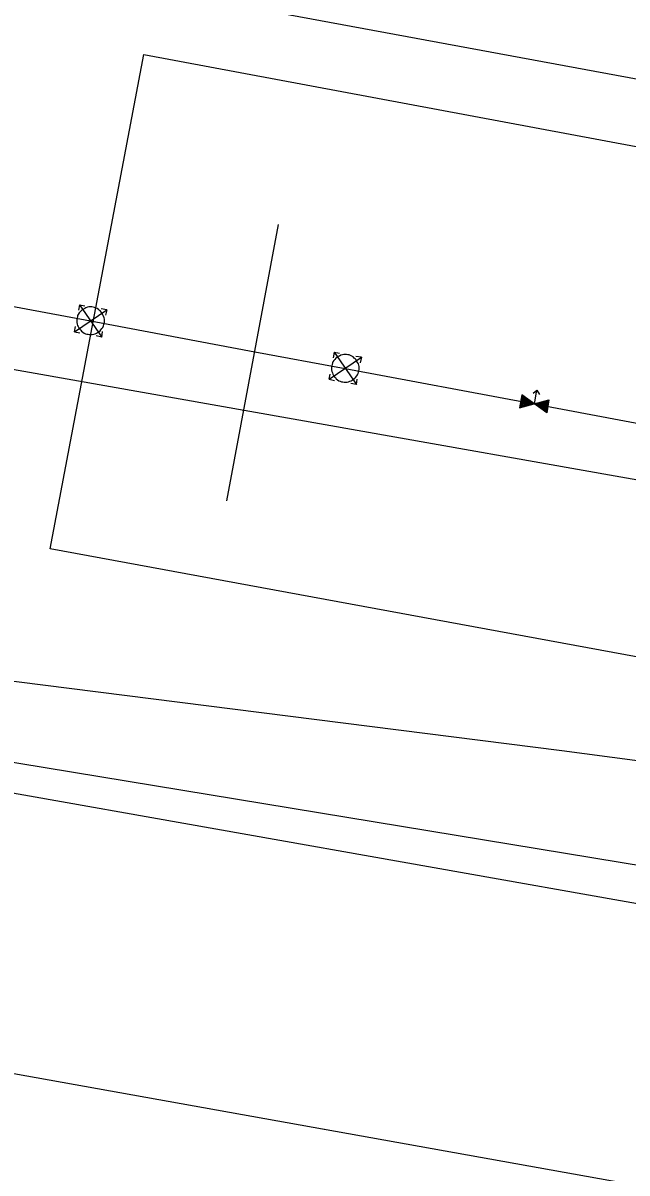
# Model space of a CAD drawing. Extents: x -746464 to -745690, y -1051581 to -1049993.
# Drawn here: x -746217.487 to -746215.301, y -1050952.456 to -1050948.294 of the extents above; entities that cross this region are included whole.
import ezdxf

# ---------------------------------------------------------------- set-up
doc = ezdxf.new("R2010")
doc.units = 0
for name, color, linetype in [('04_CETIN_neprovozovane', 7, 'Continuous'), ('04_CETIN_NN', 7, 'Continuous'), ('04_CETIN_sdelovaci_podzem', 7, 'Continuous'), ('37_TVNET_sdelovaci_televizni kabely', 7, 'Continuous'), ('51_PVaK_kanal_jednotna_overena poloha_rad', 7, 'Continuous'), ('51_PVaK_vodovod_chranicky_objekty', 7, 'Continuous'), ('51_PVaK_vodovod_overena poloha_rad', 7, 'Continuous'), ('51_PVaK_vodovod_zruseno_overena poloha', 7, 'Continuous'), ('55_PREdi_stavby_popisy', 7, 'Continuous')]:
    doc.layers.add(name, color=color, linetype=linetype)

msp = doc.modelspace()

# ---------------------------------------------------------------- linework, layer by layer
at = {"layer": '04_CETIN_neprovozovane'}
msp.add_lwpolyline([(-746187.94, -1050955.84), (-746224.75, -1050949.78)], dxfattribs=at)
at = {"layer": '04_CETIN_NN'}
msp.add_lwpolyline([(-746224.34, -1050954.85), (-746223.72, -1050951.46), (-746222.61, -1050950.62), (-746221.43, -1050950.39), (-746208.3, -1050952.71), (-746202.99, -1050953.53), (-746191.53, -1050955.51), (-746178.55, -1050957.75)], dxfattribs=at)
at = {"layer": '04_CETIN_sdelovaci_podzem'}
msp.add_lwpolyline([(-746224.34, -1050954.85), (-746223.72, -1050951.46), (-746222.61, -1050950.62), (-746221.43, -1050950.39), (-746208.3, -1050952.71), (-746202.99, -1050953.53), (-746191.53, -1050955.51), (-746178.55, -1050957.75)], dxfattribs=at)
at = {"layer": '37_TVNET_sdelovaci_televizni kabely'}
msp.add_lwpolyline([(-746232.1422, -1050985.844), (-746225.8258, -1050950.6069), (-746181.6237, -1050958.5303), (-746182.7109, -1050964.5955)], dxfattribs=at)
at = {"layer": '51_PVaK_kanal_jednotna_overena poloha_rad'}
msp.add_lwpolyline([(-746220.71, -1050947.49), (-746206.238, -1050950.163), (-746204.566, -1050950.472), (-746195.224, -1050952.197), (-746185.292, -1050954.031), (-746183.62, -1050954.34)], dxfattribs=at)
at = {"layer": '51_PVaK_vodovod_chranicky_objekty'}
for p, q in [((-746216.749, -1050950.023), (-746216.562, -1050949.023)), ((-746217.282, -1050949.313), (-746217.286, -1050949.333)), ((-746217.282, -1050949.313), (-746217.202, -1050949.43)), ((-746217.282, -1050949.313), (-746217.263, -1050949.317)), ((-746217.301, -1050949.411), (-746217.184, -1050949.331)), ((-746217.184, -1050949.331), (-746217.204, -1050949.328)), ((-746217.184, -1050949.331), (-746217.188, -1050949.351)), ((-746217.301, -1050949.411), (-746217.297, -1050949.392)), ((-746217.301, -1050949.411), (-746217.281, -1050949.415)), ((-746217.202, -1050949.43), (-746217.222, -1050949.426)), ((-746217.202, -1050949.43), (-746217.199, -1050949.41)), ((-746216.379, -1050949.583), (-746216.262, -1050949.503)), ((-746216.36, -1050949.485), (-746216.364, -1050949.505)), ((-746216.36, -1050949.485), (-746216.28, -1050949.602)), ((-746216.36, -1050949.485), (-746216.341, -1050949.489)), ((-746216.262, -1050949.503), (-746216.282, -1050949.5)), ((-746216.262, -1050949.503), (-746216.266, -1050949.523)), ((-746216.379, -1050949.583), (-746216.375, -1050949.564)), ((-746216.379, -1050949.583), (-746216.359, -1050949.587)), ((-746216.28, -1050949.602), (-746216.3, -1050949.598)), ((-746216.28, -1050949.602), (-746216.277, -1050949.582)), ((-746215.681, -1050949.639), (-746215.69, -1050949.686)), ((-746215.68, -1050949.643), (-746215.687, -1050949.682)), ((-746215.684, -1050949.68), (-746215.678, -1050949.646)), ((-746215.591, -1050949.704), (-746215.681, -1050949.639)), ((-746215.642, -1050949.67), (-746215.68, -1050949.643)), ((-746215.678, -1050949.646), (-746215.647, -1050949.669)), ((-746215.636, -1050949.672), (-746215.627, -1050949.622)), ((-746215.69, -1050949.686), (-746215.583, -1050949.657)), ((-746215.687, -1050949.682), (-746215.642, -1050949.67)), ((-746215.647, -1050949.669), (-746215.684, -1050949.68)), ((-746215.682, -1050949.676), (-746215.677, -1050949.651)), ((-746215.653, -1050949.668), (-746215.682, -1050949.676)), ((-746215.679, -1050949.673), (-746215.676, -1050949.655)), ((-746215.658, -1050949.667), (-746215.679, -1050949.673)), ((-746215.677, -1050949.651), (-746215.653, -1050949.668)), ((-746215.677, -1050949.67), (-746215.674, -1050949.658)), ((-746215.664, -1050949.666), (-746215.677, -1050949.67)), ((-746215.676, -1050949.655), (-746215.658, -1050949.667)), ((-746215.674, -1050949.658), (-746215.664, -1050949.666)), ((-746215.674, -1050949.666), (-746215.673, -1050949.663)), ((-746215.669, -1050949.665), (-746215.674, -1050949.666)), ((-746215.673, -1050949.663), (-746215.669, -1050949.665)), ((-746215.63, -1050949.673), (-746215.585, -1050949.661)), ((-746215.593, -1050949.7), (-746215.63, -1050949.673)), ((-746215.588, -1050949.663), (-746215.625, -1050949.674)), ((-746215.625, -1050949.674), (-746215.594, -1050949.697)), ((-746215.59, -1050949.667), (-746215.619, -1050949.675)), ((-746215.619, -1050949.675), (-746215.595, -1050949.692)), ((-746215.593, -1050949.67), (-746215.615, -1050949.676)), ((-746215.615, -1050949.676), (-746215.597, -1050949.688)), ((-746215.596, -1050949.673), (-746215.609, -1050949.677)), ((-746215.609, -1050949.677), (-746215.598, -1050949.685)), ((-746215.598, -1050949.677), (-746215.604, -1050949.678)), ((-746215.604, -1050949.678), (-746215.599, -1050949.68)), ((-746215.599, -1050949.68), (-746215.598, -1050949.677)), ((-746215.598, -1050949.685), (-746215.596, -1050949.673)), ((-746215.597, -1050949.688), (-746215.593, -1050949.67)), ((-746215.595, -1050949.692), (-746215.59, -1050949.667)), ((-746215.594, -1050949.697), (-746215.588, -1050949.663)), ((-746215.585, -1050949.661), (-746215.593, -1050949.7)), ((-746215.583, -1050949.657), (-746215.591, -1050949.704))]:
    msp.add_line(p, q, dxfattribs=at)
msp.add_lwpolyline([(-746217.049, -1050948.407), (-746212.769, -1050949.207), (-746213.099, -1050950.987), (-746217.389, -1050950.197)], close=True, dxfattribs=at)
for points in [[(-746217.193, -1050949.38), (-746217.192, -1050949.376), (-746217.192, -1050949.37), (-746217.192, -1050949.365), (-746217.193, -1050949.36), (-746217.195, -1050949.355), (-746217.198, -1050949.35), (-746217.2, -1050949.346), (-746217.203, -1050949.341), (-746217.206, -1050949.337), (-746217.21, -1050949.334), (-746217.214, -1050949.33), (-746217.219, -1050949.327), (-746217.223, -1050949.325), (-746217.228, -1050949.323), (-746217.233, -1050949.322), (-746217.238, -1050949.321), (-746217.243, -1050949.321), (-746217.248, -1050949.321), (-746217.253, -1050949.322), (-746217.259, -1050949.324), (-746217.263, -1050949.327), (-746217.268, -1050949.329), (-746217.273, -1050949.332), (-746217.276, -1050949.335), (-746217.28, -1050949.339), (-746217.284, -1050949.343), (-746217.287, -1050949.348), (-746217.289, -1050949.352), (-746217.29, -1050949.357), (-746217.291, -1050949.362), (-746217.292, -1050949.367), (-746217.292, -1050949.372), (-746217.292, -1050949.377), (-746217.291, -1050949.383), (-746217.289, -1050949.388), (-746217.287, -1050949.392), (-746217.285, -1050949.397), (-746217.281, -1050949.402), (-746217.278, -1050949.405), (-746217.275, -1050949.409), (-746217.27, -1050949.413), (-746217.266, -1050949.416), (-746217.261, -1050949.418), (-746217.256, -1050949.42), (-746217.251, -1050949.42), (-746217.246, -1050949.421), (-746217.241, -1050949.421), (-746217.236, -1050949.421), (-746217.231, -1050949.42), (-746217.226, -1050949.418), (-746217.221, -1050949.416), (-746217.217, -1050949.414), (-746217.212, -1050949.411), (-746217.208, -1050949.407), (-746217.205, -1050949.404), (-746217.201, -1050949.399), (-746217.198, -1050949.395), (-746217.196, -1050949.39), (-746217.194, -1050949.385), (-746217.193, -1050949.38)], [(-746216.271, -1050949.552), (-746216.27, -1050949.548), (-746216.27, -1050949.542), (-746216.27, -1050949.537), (-746216.271, -1050949.532), (-746216.273, -1050949.527), (-746216.276, -1050949.522), (-746216.278, -1050949.518), (-746216.281, -1050949.513), (-746216.284, -1050949.509), (-746216.288, -1050949.506), (-746216.292, -1050949.502), (-746216.297, -1050949.499), (-746216.301, -1050949.497), (-746216.306, -1050949.495), (-746216.311, -1050949.494), (-746216.316, -1050949.493), (-746216.321, -1050949.493), (-746216.326, -1050949.493), (-746216.331, -1050949.494), (-746216.337, -1050949.496), (-746216.341, -1050949.499), (-746216.346, -1050949.501), (-746216.351, -1050949.504), (-746216.354, -1050949.507), (-746216.358, -1050949.511), (-746216.362, -1050949.515), (-746216.365, -1050949.52), (-746216.367, -1050949.524), (-746216.368, -1050949.529), (-746216.369, -1050949.534), (-746216.37, -1050949.539), (-746216.37, -1050949.544), (-746216.37, -1050949.549), (-746216.369, -1050949.555), (-746216.367, -1050949.56), (-746216.365, -1050949.564), (-746216.363, -1050949.569), (-746216.359, -1050949.574), (-746216.356, -1050949.577), (-746216.353, -1050949.581), (-746216.348, -1050949.585), (-746216.344, -1050949.588), (-746216.339, -1050949.59), (-746216.334, -1050949.592), (-746216.329, -1050949.592), (-746216.324, -1050949.593), (-746216.319, -1050949.593), (-746216.314, -1050949.593), (-746216.309, -1050949.592), (-746216.304, -1050949.59), (-746216.299, -1050949.588), (-746216.295, -1050949.586), (-746216.29, -1050949.583), (-746216.286, -1050949.579), (-746216.283, -1050949.576), (-746216.279, -1050949.571), (-746216.276, -1050949.567), (-746216.274, -1050949.562), (-746216.272, -1050949.557), (-746216.271, -1050949.552)], [(-746215.64, -1050949.633), (-746215.627, -1050949.622), (-746215.617, -1050949.638)]]:
    msp.add_lwpolyline(points, dxfattribs=at)
at = {"layer": '51_PVaK_vodovod_overena poloha_rad'}
for p, q in [((-746217.243, -1050949.372), (-746216.648, -1050949.483)), ((-746216.648, -1050949.483), (-746216.321, -1050949.544)), ((-746216.321, -1050949.544), (-746215.637, -1050949.672)), ((-746215.637, -1050949.672), (-746214.763, -1050949.835))]:
    msp.add_line(p, q, dxfattribs=at)
msp.add_lwpolyline([(-746230.93, -1050943.85), (-746219.2, -1050945.75), (-746218.86, -1050949.07), (-746217.243, -1050949.372)], dxfattribs=at)
at = {"layer": '51_PVaK_vodovod_zruseno_overena poloha'}
msp.add_line((-746212.121, -1050950.503), (-746219.89, -1050949.13), dxfattribs=at)
at = {"layer": '55_PREdi_stavby_popisy'}
msp.add_lwpolyline([(-746221.66, -1050950.152), (-746215.537, -1050950.927), (-746207.236, -1050952.025)], dxfattribs=at)

doc.saveas('drawing.dxf')
